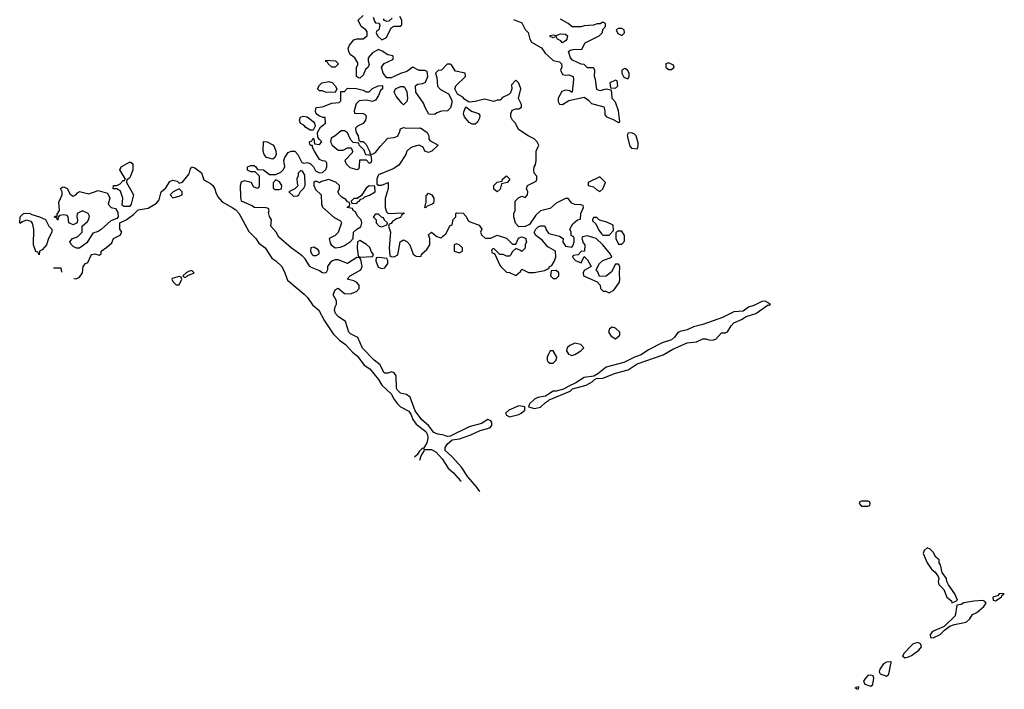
# Model space of a CAD drawing. Header units: inches. Extents: x 2380053 to 2584298, y 380219 to 546618.
# Tile 308 of 656: x 2476606 to 2482926, y 429718 to 434014. Entities that reach past the tile are written whole.
import ezdxf

# ---------------------------------------------------------------- set-up
doc = ezdxf.new("R2010")
doc.units = ezdxf.units.IN
doc.header["$MEASUREMENT"] = 0
for name, color, linetype in [('C4473', 7, 'Continuous'), ('C4482', 7, 'Continuous'), ('C4483', 7, 'Continuous')]:
    doc.layers.add(name, color=color, linetype=linetype)

msp = doc.modelspace()

# ---------------------------------------------------------------- linework, layer by layer
at = {"layer": 'C4473', "color": 2, "elevation": 50}
for points in [[(2480000, 432799.7), (2479950, 432788), (2479919.6, 432760.4), (2479878.8, 432701.2), (2479870, 432695.3), (2479850, 432688), (2479810, 432686), (2479788.9, 432708.9), (2479778, 432750), (2479778, 432770), (2479786, 432790), (2479786, 432850), (2479808.7, 432871.3), (2479830, 432882), (2479850, 432874), (2479866, 432890), (2479868, 432910), (2479858, 432930), (2479866, 432950), (2479922, 432978), (2479926, 432990), (2479926, 433010), (2479908.7, 433028.7), (2479906, 433050), (2479908, 433070), (2479916.4, 433083.6), (2479922, 433110), (2479922, 433170), (2479938, 433210), (2479928, 433230), (2479908.7, 433250), (2479870, 433269), (2479808, 433310), (2479788, 433350), (2479769.1, 433369.1), (2479758, 433390), (2479758, 433410), (2479767.3, 433432.7), (2479790, 433442), (2479810, 433442), (2479827.3, 433452.7), (2479828, 433470), (2479808.7, 433508.7), (2479822, 433570), (2479810, 433606), (2479790, 433626), (2479763.6, 433596.4), (2479764.7, 433570), (2479755.3, 433544.7), (2479745.4, 433534.6), (2479704.7, 433515.3), (2479690, 433498), (2479670, 433498), (2479650, 433489), (2479590, 433504), (2479530, 433488.7), (2479490, 433486), (2479463.1, 433503.1), (2479450, 433518), (2479416.4, 433536.4), (2479398, 433570), (2479406, 433590), (2479468, 433650), (2479466, 433670), (2479404, 433684), (2479380.4, 433720.4), (2479370, 433728), (2479350, 433728), (2479314, 433690), (2479292.7, 433687.3), (2479274, 433670), (2479283.6, 433643.6), (2479286.8, 433586.8), (2479306.4, 433566.4), (2479358, 433538), (2479378.8, 433498.8), (2479379.8, 433480.2), (2479371.6, 433448.4), (2479351.6, 433428.4), (2479312.7, 433427.3), (2479283.6, 433416.4), (2479270, 433406), (2479232.7, 433407.3), (2479208, 433450), (2479198, 433478), (2479148.7, 433550), (2479146, 433590), (2479160.4, 433599.6), (2479194.6, 433605.4), (2479210, 433614), (2479226, 433650), (2479222, 433682), (2479207.3, 433687.3), (2479170, 433688.7), (2479130, 433708.7), (2479090, 433682), (2479050, 433669), (2479010.7, 433649.3), (2478990, 433641.2), (2478962, 433642), (2478939, 433670), (2478928.7, 433710), (2478946.3, 433733.7), (2479002, 433758), (2479006, 433770), (2479002, 433782), (2478970, 433788), (2478932.9, 433812.9), (2478910, 433822), (2478870, 433802), (2478842, 433770), (2478842, 433750), (2478850, 433726), (2478842, 433710), (2478824.7, 433695.3), (2478810, 433658), (2478790, 433638), (2478780.4, 433640.4), (2478768, 433650), (2478768, 433710), (2478776.4, 433723.6), (2478776.4, 433736.4), (2478758, 433770), (2478728, 433790), (2478718, 433810), (2478715.3, 433830), (2478722, 433850), (2478750, 433884.7), (2478770, 433891.3), (2478810, 433892), (2478835.3, 433910), (2478836.4, 433936.4), (2478828.4, 433948.4), (2478798, 433970), (2478778, 434010), (2478810, 434042)], [(2478874, 434030), (2478883.6, 434003.6), (2478890, 433994), (2478912.7, 433992.7), (2478918, 433978), (2478911.3, 433948.7), (2478898, 433942), (2478894, 433930), (2478902, 433910), (2478930, 433884.7), (2478960.4, 433899.6), (2478990, 433962), (2479010, 433972), (2479047.3, 433972.7), (2479058, 433982), (2479058, 434010), (2479046, 434034)], [(2478996.9, 434023.1), (2478976, 434004), (2478963.1, 434003.1), (2478948, 434008), (2478940.4, 434020.4)], [(2479775.3, 434015.3), (2479830, 433994.8), (2479850.9, 433950.9), (2479870, 433932), (2479881, 433890), (2479890.9, 433870.9), (2479954.4, 433834.4), (2479978.8, 433798.8), (2480000, 433779.1)], [(2479559.2, 430987.6), (2479538, 431018), (2479482.4, 431082.4), (2479442.7, 431142.7), (2479382.7, 431210), (2479338, 431250), (2479338, 431270), (2479349.5, 431290.5), (2479380.9, 431319.1), (2479430, 431325.5), (2479502, 431350), (2479561.2, 431378.8), (2479623.3, 431396.7), (2479636.2, 431410), (2479636.2, 431430), (2479630, 431441.2), (2479610, 431449.3), (2479570, 431422.7), (2479490, 431402.7), (2479370, 431342), (2479350, 431341.2), (2479329.4, 431349.4), (2479290, 431354.5), (2479265.1, 431365.1), (2479229.2, 431410), (2479187.7, 431447.7), (2479145.1, 431505.1), (2479112.3, 431592.3), (2479089.5, 431609.5), (2479050, 431618.4), (2479030, 431637.2), (2479024.2, 431650), (2479022, 431730), (2479010, 431748), (2478994, 431754), (2478970, 431746), (2478950, 431746), (2478944, 431750), (2478920.1, 431800.1), (2478880.9, 431830), (2478807.1, 431907.1), (2478775.9, 431975.9), (2478730, 431999.5), (2478719.5, 432010), (2478698, 432078), (2478649.7, 432109.7), (2478633.2, 432130), (2478626.6, 432150), (2478630, 432172), (2478639, 432190), (2478639, 432210), (2478619, 432250), (2478630, 432282), (2478650, 432291.3), (2478690, 432258), (2478730, 432256), (2478768, 432270), (2478784, 432290), (2478784, 432310), (2478770, 432328.7), (2478750, 432339), (2478708, 432350), (2478728, 432370), (2478795.3, 432410), (2478804, 432430), (2478796.4, 432476.4), (2478790, 432486), (2478770, 432488.7), (2478710, 432449.2), (2478650, 432473.2), (2478630, 432473.2), (2478613.7, 432466.3), (2478602, 432458), (2478582, 432430), (2478582, 432410), (2478571.6, 432388.4), (2478550, 432389.2), (2478525.6, 432405.6), (2478482.5, 432422.5), (2478468, 432430), (2478439.3, 432479.3), (2478419.5, 432499.5), (2478349.5, 432549.5), (2478270, 432619), (2478251.9, 432651.9), (2478218, 432690), (2478222, 432730), (2478209.1, 432750.9), (2478203.1, 432776.9), (2478207.3, 432787.3), (2478202, 432802), (2478188, 432808), (2478110, 432808.7), (2478099, 432819), (2478030, 432849.2), (2478024.7, 432875.3), (2478024, 432950), (2478030, 432974), (2478050, 432982), (2478091.6, 432971.6), (2478104.7, 432944.7), (2478130, 432934), (2478142, 432938), (2478146, 432950), (2478146, 433010), (2478118, 433038), (2478090, 433038), (2478068, 433048), (2478068, 433070), (2478090, 433078), (2478110, 433078), (2478122, 433070), (2478132.7, 433052.7), (2478170, 433051.3), (2478210, 433022), (2478250, 433022), (2478283.1, 433036.9), (2478298, 433050), (2478308, 433070), (2478302, 433110), (2478308.7, 433130), (2478330, 433162), (2478348.9, 433171.1), (2478371, 433171), (2478392, 433150), (2478418, 433098), (2478430, 433094), (2478450, 433098), (2478470, 433092), (2478492, 433070), (2478504.7, 433044.7), (2478530, 433032), (2478550, 433034), (2478570, 433054), (2478578, 433070), (2478576.4, 433096.4), (2478567.3, 433107.3), (2478550, 433108), (2478530, 433118), (2478498, 433170), (2478486, 433194), (2478486, 433206), (2478474, 433206), (2478467.3, 433212.7), (2478466, 433230), (2478482, 433238), (2478490, 433254), (2478494, 433250), (2478498, 433218), (2478530, 433214), (2478546, 433230), (2478527.3, 433247.3), (2478520.4, 433260.4), (2478518, 433290), (2478536.4, 433323.6), (2478568, 433350), (2478566, 433386), (2478554, 433386), (2478530, 433395.3), (2478509.1, 433409.1), (2478504, 433430), (2478508.7, 433450), (2478550, 433456), (2478610, 433478), (2478656.4, 433483.6), (2478667.3, 433492.7), (2478667.3, 433552.7), (2478690, 433554), (2478710, 433574), (2478768.4, 433571.6), (2478810, 433562), (2478830, 433552), (2478850, 433552), (2478870, 433572), (2478906, 433590), (2478930, 433592), (2478934, 433590), (2478934, 433570), (2478921, 433559), (2478910, 433528), (2478890, 433498), (2478870, 433488.7), (2478830, 433498), (2478786, 433494), (2478766.4, 433473.6), (2478752, 433430), (2478754, 433414), (2478810, 433411.3), (2478824.7, 433404.7), (2478830, 433394), (2478826, 433370), (2478810, 433348), (2478774, 433330), (2478762, 433318), (2478762, 433310), (2478764.7, 433290), (2478778, 433270), (2478782, 433242), (2478792.7, 433232.7), (2478811.6, 433231.6), (2478830, 433214), (2478854, 433166), (2478854, 433154), (2478870, 433152), (2478890, 433162), (2478919.3, 433200.7), (2478970, 433254), (2479010, 433258), (2479030, 433266), (2479044, 433290), (2479050, 433314), (2479070, 433322), (2479090, 433318), (2479179.6, 433319.6), (2479222, 433290), (2479231.3, 433270), (2479232, 433250), (2479239.6, 433239.6), (2479291.3, 433210), (2479252, 433170), (2479230, 433162), (2479206, 433170), (2479195.3, 433195.3), (2479170, 433208.7), (2479130, 433199.3), (2479111.3, 433190), (2479092, 433170), (2479084.7, 433150), (2479038.8, 433081.2), (2479002.8, 433057.2), (2478910, 433018), (2478904.7, 433010), (2478898, 432990), (2478898, 432958), (2478910, 432952), (2478930, 432952), (2478972, 432970), (2478971.3, 432931.3), (2478952.7, 432867.3), (2478951.3, 432810), (2478961, 432781), (2478971.6, 432771.6), (2479070, 432774), (2479074, 432770), (2479058, 432762), (2479050, 432746), (2479023.6, 432736.4), (2478999.6, 432720.4), (2478990, 432706), (2478978, 432702), (2478974, 432690), (2478986, 432650), (2478978, 432550), (2478982, 432502), (2478990, 432494), (2479010, 432492), (2479033.6, 432506.4), (2479048.7, 432590), (2479070, 432602), (2479090, 432592), (2479110.6, 432570.6), (2479132, 432510), (2479150, 432498), (2479166, 432494), (2479182, 432498), (2479186, 432510), (2479220.4, 432539.6), (2479238, 432570), (2479238, 432610), (2479230, 432634), (2479250, 432652), (2479283.6, 432623.6), (2479310, 432614), (2479340.4, 432639.6), (2479370, 432694), (2479382, 432698), (2479388, 432732), (2479406, 432750), (2479406, 432770), (2479410, 432774), (2479452.7, 432772.7), (2479470, 432754), (2479485.4, 432725.4), (2479496.9, 432716.9), (2479556, 432696), (2479572, 432670), (2479564.7, 432650), (2479570, 432634), (2479592.7, 432612.7), (2479630, 432612), (2479670, 432631), (2479731.6, 432611.6), (2479770, 432574), (2479790, 432574), (2479807.3, 432612.7), (2479820.4, 432619.6), (2479830, 432622), (2479852, 432612), (2479858, 432590), (2479851.3, 432570), (2479851.3, 432548.7), (2479830, 432526), (2479816.4, 432536.4), (2479790, 432546), (2479770, 432526), (2479756.9, 432503.1), (2479750, 432498), (2479730, 432498), (2479710, 432508), (2479688, 432508), (2479650, 432546), (2479638, 432542), (2479634, 432530), (2479638, 432518), (2479654, 432514), (2479690, 432434), (2479730, 432394), (2479750, 432392), (2479790, 432374), (2479820.4, 432399.6), (2479830, 432414), (2479871.6, 432391.6), (2479908.4, 432391.6), (2479975.3, 432404.7), (2480000, 432417)], [(2476953.7, 432353.5), (2476968.9, 432351.1), (2476990, 432362), (2477009.2, 432390), (2477014, 432430), (2477028.7, 432450), (2477044, 432456), (2477061.6, 432498.4), (2477070, 432506.8), (2477087.5, 432512.5), (2477116.4, 432503.6), (2477128.7, 432511.3), (2477129.2, 432530), (2477166, 432554), (2477196.5, 432583.5), (2477208.7, 432610), (2477250, 432632), (2477262, 432650), (2477249.4, 432669.4), (2477248.7, 432711.3), (2477290, 432730.6), (2477336.6, 432763.4), (2477365.4, 432794.6), (2477430, 432806), (2477483.2, 432836.8), (2477501.2, 432858.8), (2477513.2, 432910), (2477545.1, 432934.9), (2477570, 432975.5), (2477590, 432983.8), (2477617.6, 432977.6), (2477630, 432964.7), (2477650, 432971.3), (2477694.5, 433025.5), (2477699.3, 433050), (2477709.2, 433070), (2477730, 433064), (2477772.3, 433032.3), (2477787.5, 432987.5), (2477830, 432963.8), (2477845.5, 432950), (2477858.4, 432930), (2477864.7, 432904.7), (2477878.4, 432878.4), (2477904.9, 432844.9), (2477970.3, 432810.3), (2477993.6, 432793.6), (2478012.4, 432772.4), (2478075.8, 432655.8), (2478120.7, 432610), (2478140.7, 432580.7), (2478182, 432550), (2478224.6, 432484.6), (2478250, 432468), (2478288.2, 432430), (2478308.4, 432390), (2478324.1, 432344.1), (2478432.8, 432252.8), (2478452.8, 432232.8), (2478485.3, 432185.3), (2478525.5, 432150), (2478562, 432082), (2478619, 431999), (2478658.4, 431958.4), (2478697.3, 431930), (2478741.4, 431881.4), (2478774.7, 431854.7), (2478817.8, 431797.8), (2478853.5, 431773.5), (2478910, 431706), (2478930.7, 431670), (2478992.2, 431612.2), (2479004.9, 431584.9), (2479030.5, 431550), (2479050.7, 431530), (2479103.4, 431503.4), (2479119.5, 431479.5), (2479128.8, 431448.8), (2479150, 431418.8), (2479213, 431373), (2479224.4, 431350), (2479226.7, 431330), (2479219.5, 431300.5), (2479196.9, 431263.1), (2479190, 431264), (2479170, 431244), (2479157.1, 431222.9), (2479140.4, 431207.2)], [(2480000, 432554.5), (2479996.4, 432556.4), (2479960.4, 432600.4), (2479918, 432630), (2479908.4, 432648.4), (2479918, 432670), (2479934.6, 432685.4), (2479950, 432691.3), (2479971.6, 432691.6), (2479982, 432682), (2479986, 432666), (2480000, 432645)], [(2476823.2, 432422), (2476870, 432422), (2476874.2, 432395.3)], [(2480000, 431868.8), (2479990.7, 431850), (2479990.8, 431830), (2479998, 431818), (2480000, 431816.8)], [(2480000, 431611.4), (2479981.4, 431598.6), (2479932, 431590), (2479910, 431579.5), (2479878.8, 431550), (2479872, 431530), (2479910, 431519.3), (2479950, 431527.3), (2479981.2, 431558.8), (2480000, 431570.8)], [(2479175.2, 431188.9), (2479183.7, 431216.3), (2479204, 431250), (2479203.1, 431256.9), (2479250, 431255.8), (2479278.9, 431238.9), (2479317.5, 431197.5), (2479356.7, 431136.7), (2479390, 431107.3), (2479436.1, 431056.1), (2479436.8, 431051.8)]]:
    msp.add_lwpolyline(points, dxfattribs=at)
for points in [[(2478630, 433708.7), (2478609.1, 433709.1), (2478586, 433730), (2478582, 433742), (2478570, 433746), (2478570, 433754), (2478634, 433750), (2478651.3, 433730)], [(2478630, 433548), (2478569.1, 433549.1), (2478550, 433558), (2478530, 433558), (2478518, 433570), (2478530, 433594), (2478546, 433610), (2478590, 433618), (2478610.9, 433610.9), (2478632, 433590), (2478642, 433570)], [(2479070, 433468.7), (2479058, 433478), (2479023.2, 433523.2), (2479008.7, 433550), (2479018, 433570), (2479050, 433586), (2479070, 433584.7), (2479078.8, 433578.8), (2479091.3, 433551.3), (2479094.8, 433510), (2479090.8, 433490)], [(2479510, 433344), (2479490, 433355.3), (2479462, 433390), (2479455.3, 433410), (2479456.4, 433423.6), (2479470, 433454), (2479506.4, 433426.4), (2479550, 433412), (2479558.8, 433398.8), (2479558, 433382), (2479543.5, 433356.5), (2479530, 433344)], [(2478470, 433306), (2478443.1, 433323.1), (2478430, 433338), (2478408.9, 433348.9), (2478402, 433370), (2478409.3, 433390.7), (2478430, 433394.8), (2478450.7, 433390.7), (2478490, 433362), (2478498, 433350), (2478502, 433330), (2478490, 433306)], [(2478690, 433302), (2478670, 433302), (2478630, 433268.7), (2478605.4, 433254.6), (2478602, 433230), (2478611.3, 433210), (2478650, 433178), (2478682, 433178), (2478710, 433192), (2478732.7, 433192.7), (2478742, 433170), (2478739.6, 433160.4), (2478694, 433110), (2478702, 433090), (2478726, 433066), (2478770, 433054), (2478782, 433058), (2478787.3, 433072.7), (2478790, 433114), (2478830, 433114), (2478850, 433094), (2478862, 433098), (2478866, 433110), (2478862, 433142), (2478827.3, 433147.3), (2478816.4, 433176.4), (2478786, 433210), (2478782, 433222), (2478747.3, 433227.3), (2478730, 433246), (2478709.1, 433289.1)], [(2478230, 433119), (2478190, 433129), (2478175.3, 433150), (2478168.7, 433170), (2478170, 433232), (2478194, 433230), (2478230, 433212), (2478239.8, 433199.8), (2478251, 433171), (2478251.3, 433150), (2478244.7, 433130)], [(2477310, 432815.3), (2477276.4, 432816.4), (2477264, 432824), (2477268.7, 432870), (2477253.2, 432913.2), (2477230, 432928.7), (2477206, 432930), (2477208, 432950), (2477228.7, 432951.3), (2477250, 432962), (2477270, 432982), (2477278, 432982), (2477286, 432990), (2477249, 433051), (2477258, 433070), (2477310, 433101), (2477319.8, 433099.8), (2477332, 433090), (2477331.3, 433050), (2477318, 433010), (2477310, 432998), (2477292.7, 432987.3), (2477292, 432970), (2477336, 432890), (2477321, 432830)], [(2478250, 432986), (2478232.7, 432967.3), (2478232.7, 432932.7), (2478245.4, 432925.4), (2478270, 432924.7), (2478286, 432930), (2478288, 432950), (2478274.6, 432974.6)], [(2478410, 433046), (2478394, 433030), (2478394, 433010), (2478385.4, 432994.6), (2478386, 432966), (2478392, 432948), (2478371.6, 432928.4), (2478334, 432910), (2478362.8, 432882.8), (2478390, 432884.7), (2478398, 432890), (2478408, 432912), (2478430, 432934), (2478438, 432950), (2478436.4, 433016.4), (2478422, 433042)], [(2478590, 432988.7), (2478543.6, 432976.4), (2478530, 432968), (2478516.4, 432976.4), (2478503.6, 432976.4), (2478494, 432970), (2478494, 432950), (2478505.4, 432925.4), (2478542, 432890), (2478542.8, 432830), (2478550, 432812), (2478625.4, 432745.4), (2478664.7, 432724.7), (2478671, 432711), (2478650, 432648.7), (2478630.6, 432629.4), (2478592, 432610), (2478599.8, 432579.8), (2478604.7, 432570), (2478630, 432551), (2478665.6, 432554.4), (2478690, 432566), (2478728.4, 432591.6), (2478746, 432610), (2478748.7, 432650), (2478770, 432671.3), (2478795.3, 432684.7), (2478802, 432710), (2478798, 432730), (2478774.6, 432754.6), (2478760.4, 432780.4), (2478746, 432790), (2478742, 432802), (2478708.4, 432808.4), (2478710, 432814), (2478722, 432818), (2478726, 432830), (2478722, 432842), (2478710, 432846), (2478700.4, 432860.4), (2478674.6, 432874.6), (2478658, 432890), (2478648, 432910), (2478658, 432930), (2478658, 432950), (2478638, 432970)], [(2479670, 432908.7), (2479650, 432926), (2479648.7, 432950), (2479670, 432972), (2479702, 432978), (2479706, 432990), (2479731.6, 433011.6), (2479750, 432994), (2479750, 432986), (2479734, 432970), (2479698, 432962), (2479690, 432926)], [(2476950, 432882), (2476966, 432890), (2476976.4, 432903.6), (2476990, 432912), (2477050, 432896), (2477110, 432918), (2477170, 432902), (2477184.7, 432870), (2477174, 432830), (2477194, 432810), (2477222, 432802), (2477236.9, 432776.9), (2477238, 432750), (2477230, 432738), (2477190, 432724), (2477130, 432668.7), (2477110, 432655.3), (2477076, 432644), (2477036.7, 432583.3), (2476990, 432549), (2476970, 432548), (2476950, 432558), (2476938, 432570), (2476928, 432590), (2476946, 432610), (2476978, 432622), (2477008, 432650), (2477006, 432690), (2477040.4, 432719.6), (2477050, 432734), (2477054.6, 432754.6), (2477046, 432770), (2477010, 432788), (2476974, 432770), (2476972, 432750), (2476978, 432730), (2476974, 432710), (2476950, 432699), (2476922, 432710), (2476918, 432750), (2476910, 432758), (2476890, 432762), (2476862, 432758), (2476852.7, 432747.3), (2476850, 432728), (2476842, 432742), (2476828, 432748), (2476834, 432754), (2476846, 432754), (2476846, 432766), (2476862, 432790), (2476856.4, 432843.6), (2476878, 432890), (2476878, 432910), (2476868.4, 432931.6), (2476880.4, 432939.6), (2476890, 432942), (2476910, 432932), (2476930, 432894)], [(2477630, 432928), (2477592, 432910), (2477572, 432890), (2477590, 432872), (2477630, 432881), (2477648, 432890), (2477648, 432910)], [(2478850, 432948.7), (2478830, 432934), (2478796.9, 432883.1), (2478774, 432870), (2478774, 432866), (2478750, 432866), (2478734, 432850), (2478738, 432838), (2478770, 432834), (2478775.3, 432844.7), (2478786, 432850), (2478796.4, 432863.6), (2478810, 432866), (2478822, 432878), (2478852, 432888), (2478888, 432910), (2478886, 432946)], [(2479210, 432808), (2479206, 432810), (2479214.6, 432845.4), (2479215.3, 432884.7), (2479230, 432902), (2479250.9, 432890.9), (2479264.7, 432870), (2479264.7, 432850), (2479262, 432838), (2479254, 432830), (2479222, 432818)], [(2476730, 432506), (2476722, 432522), (2476710, 432526), (2476695.3, 432570), (2476697.2, 432670), (2476688.9, 432708.9), (2476679, 432719), (2476650, 432728), (2476622, 432718), (2476610, 432706), (2476606, 432710), (2476608, 432750), (2476630, 432771.3), (2476670, 432772), (2476683.6, 432763.6), (2476734, 432750), (2476771.3, 432731.3), (2476792, 432690), (2476812, 432670), (2476811.3, 432650), (2476790.8, 432610), (2476778, 432570), (2476750, 432538), (2476734, 432530)], [(2478910, 432766), (2478890, 432766), (2478874, 432750), (2478894, 432730), (2478894, 432710), (2478914, 432690), (2478930, 432684.7), (2478962, 432698), (2478966, 432710), (2478947.3, 432727.3), (2478942, 432742), (2478927.3, 432747.3)], [(2478494.6, 432554.6), (2478474, 432550), (2478472, 432530), (2478482, 432510), (2478490, 432502), (2478510, 432502), (2478527.3, 432512.7), (2478528, 432530), (2478520.4, 432540.4)], [(2478790, 432598), (2478774, 432590), (2478771.3, 432550), (2478778, 432498), (2478791.6, 432491.6), (2478870, 432494), (2478876.4, 432503.6), (2478875.3, 432510), (2478864, 432524), (2478852.7, 432552.7), (2478832.9, 432572.9)], [(2479410, 432575.3), (2479394, 432570), (2479394, 432530), (2479430, 432518), (2479448, 432530), (2479448, 432550), (2479426, 432570)], [(2478912, 432488), (2478894, 432486), (2478892, 432468), (2478906.8, 432426.8), (2478930, 432418), (2478950, 432422), (2478968, 432450), (2478968, 432470), (2478962, 432482)], [(2477630, 432366), (2477585.4, 432354.6), (2477582, 432350), (2477590, 432334), (2477610, 432314), (2477630, 432314), (2477646, 432350), (2477642, 432362)], [(2477710, 432406), (2477690, 432398), (2477674, 432390), (2477654, 432370), (2477662, 432362), (2477670, 432362), (2477686, 432370), (2477686, 432374), (2477726, 432390)], [(2479810, 431537), (2479744.7, 431510), (2479724, 431490), (2479730, 431478), (2479750, 431467.3), (2479810, 431482), (2479824, 431490), (2479849, 431510), (2479848, 431530)]]:
    msp.add_lwpolyline(points, close=True, dxfattribs=at)
at = {"layer": 'C4482', "color": 2, "elevation": 50}
for points in [[(2482331.3, 430000), (2482282.8, 429950), (2482272, 429930), (2482290, 429921), (2482310, 429926.8), (2482330, 429936), (2482377.2, 429970), (2482394, 429990), (2482391.3, 430000)], [(2481993.2, 429733.2), (2481974, 429730), (2481978, 429722), (2481970, 429726), (2481967.5, 429725.1)], [(2481980.1, 429718.5), (2481980.4, 429719.6), (2481990, 429722), (2481993.2, 429733.2)]]:
    msp.add_lwpolyline(points, dxfattribs=at)
for points in [[(2482195.1, 429895.1), (2482170, 429892.3), (2482150, 429881.2), (2482127.3, 429847.3), (2482122.8, 429830), (2482130, 429818), (2482170, 429802.8), (2482184.7, 429815.3), (2482197.2, 429882.8), (2482202, 429890)], [(2482070, 429809.3), (2482050, 429806), (2482034, 429790), (2482022.8, 429770), (2482030.8, 429750.8), (2482070, 429738), (2482082, 429750), (2482089.3, 429790), (2482084.7, 429804.7)]]:
    msp.add_lwpolyline(points, close=True, dxfattribs=at)
at = {"layer": 'C4483', "color": 2, "elevation": 50}
for points in [[(2480000, 433779.1), (2480030, 433751.3), (2480070, 433744.7), (2480084.7, 433730), (2480086, 433710), (2480078, 433690), (2480090, 433662), (2480110, 433658), (2480130, 433661), (2480158, 433650), (2480161, 433630), (2480152, 433550), (2480148.9, 433548.9), (2480138, 433558), (2480110, 433562), (2480086.8, 433553.2), (2480062.8, 433510), (2480062.8, 433490), (2480070, 433472), (2480090, 433471), (2480130, 433496), (2480230, 433516), (2480258, 433498), (2480276, 433476), (2480354.4, 433454.4), (2480362.8, 433430), (2480362.8, 433402.8), (2480372, 433390), (2480414.8, 433374.8), (2480450, 433354), (2480458, 433362), (2480449, 433430), (2480430, 433486), (2480408.4, 433508.4), (2480407.3, 433547.3), (2480402, 433562), (2480370, 433568), (2480330, 433558), (2480310, 433566), (2480302, 433630), (2480295.3, 433650), (2480298, 433690), (2480290, 433706), (2480250, 433706), (2480230, 433726), (2480210, 433728), (2480154.6, 433754.6), (2480142, 433770), (2480128, 433810), (2480140.4, 433819.6), (2480156.4, 433823.6), (2480214, 433826), (2480235.3, 433864.7), (2480326, 433910), (2480347.3, 433932.7), (2480348.4, 433951.6), (2480366, 433970), (2480366, 433990), (2480350, 433998), (2480332, 433988), (2480312.7, 433987.3), (2480290, 433978), (2480230, 433975.3), (2480207.3, 433967.3), (2480152.7, 433967.3), (2480126, 433990), (2480076.4, 434016.4)], [(2480000, 432645), (2480002, 432642), (2480070, 432624.7), (2480094, 432610), (2480092, 432590), (2480110, 432562), (2480150, 432554), (2480156.4, 432563.6), (2480166, 432590), (2480166, 432610), (2480162, 432622), (2480146, 432630), (2480146, 432650), (2480138, 432670), (2480156.4, 432703.6), (2480186, 432730), (2480206, 432734), (2480208.4, 432771.6), (2480226, 432810), (2480222, 432822), (2480207.3, 432827.3), (2480170, 432828), (2480150, 432838), (2480127.3, 432867.3), (2480110, 432868), (2480050, 432838), (2480010, 432802), (2480000, 432799.7)], [(2480000, 432417), (2480002, 432418), (2480006, 432430), (2480022, 432438), (2480036.4, 432463.6), (2480048, 432490), (2480046, 432530), (2480000, 432554.5)], [(2480000, 431570.8), (2480005.6, 431574.4), (2480139, 431630), (2480154.8, 431645.2), (2480242, 431670), (2480281.2, 431690), (2480294.8, 431705.2), (2480308, 431712), (2480350, 431714), (2480430, 431745.5), (2480511.5, 431768.5), (2480570, 431805.5), (2480736.1, 431863.9), (2480799.3, 431900.7), (2480890, 431940.4), (2480950, 431947.7), (2480990, 431967.7), (2481010, 431967.7), (2481030, 431959.3), (2481050, 431958.4), (2481075.1, 431964.9), (2481110, 432004.7), (2481134.6, 432005.4), (2481150, 432011.3), (2481171.8, 432050), (2481189.7, 432070.3), (2481239, 432090), (2481269.4, 432110.6), (2481331.5, 432128.5), (2481410, 432184.7), (2481416.4, 432183.6), (2481426, 432190), (2481390, 432208.7), (2481370, 432205.2), (2481319.3, 432180.7), (2481284.7, 432170), (2481250, 432145.2), (2481190, 432140.5), (2481116.2, 432103.8), (2480990, 432058.4), (2480930, 432043.7), (2480890, 432023.7), (2480845.3, 432014.7), (2480830, 432006.6), (2480810, 431978), (2480790, 431960.7), (2480730, 431942), (2480642.8, 431897.2), (2480594.9, 431865.1), (2480551.3, 431850), (2480484.1, 431815.9), (2480370, 431786), (2480318, 431742), (2480292, 431728), (2480230, 431718), (2480176.3, 431683.7), (2480130, 431664), (2480096.3, 431643.7), (2480050, 431632), (2480030, 431632), (2480000, 431611.4)], [(2480000, 431816.8), (2480010, 431810.8), (2480030, 431810.7), (2480049.3, 431830), (2480053.2, 431850), (2480030, 431889), (2480010, 431889), (2480000, 431868.8)], [(2482391.3, 430000), (2482388.7, 430010), (2482370, 430018), (2482341, 430010), (2482331.3, 430000)]]:
    msp.add_lwpolyline(points, dxfattribs=at)
for points in [[(2480470, 433958), (2480450, 433958), (2480434, 433950), (2480445.4, 433925.4), (2480470, 433912), (2480488, 433930), (2480486, 433950)], [(2480090, 433866), (2480079, 433879), (2480058, 433890), (2480050, 433906), (2480030, 433898), (2480010, 433906), (2480010, 433912), (2480030, 433918), (2480050, 433912), (2480076.4, 433923.6), (2480110, 433922), (2480122, 433910), (2480118, 433890), (2480110, 433878)], [(2480490, 433702), (2480472, 433690), (2480472, 433670), (2480484.7, 433644.7), (2480510, 433634), (2480518, 433650), (2480518, 433670), (2480508, 433690)], [(2480770, 433738), (2480754, 433730), (2480754, 433710), (2480770, 433694), (2480790, 433694), (2480806, 433710), (2480802, 433722)], [(2480430, 433626), (2480394, 433610), (2480398, 433578), (2480430, 433574), (2480446, 433590), (2480442, 433622)], [(2480532.7, 433287.3), (2480510, 433286), (2480504.7, 433270), (2480522, 433202), (2480534, 433190), (2480570, 433184.7), (2480576.5, 433203.5), (2480576, 433224), (2480562, 433270), (2480550, 433282)], [(2480330, 433006), (2480254, 432970), (2480254, 432950), (2480290, 432942), (2480310, 432922), (2480330, 432912), (2480348, 432930), (2480366, 432970)], [(2480310, 432746), (2480290, 432746), (2480282, 432730), (2480283.6, 432723.6), (2480303.6, 432703.6), (2480322.8, 432662.8), (2480339.6, 432639.6), (2480350, 432632), (2480390, 432632), (2480418, 432662), (2480415.3, 432695.3), (2480374.6, 432714.6), (2480328, 432728)], [(2480250, 432628), (2480218, 432622), (2480214, 432610), (2480223.6, 432583.6), (2480234, 432570), (2480231.6, 432528.4), (2480210, 432526), (2480190, 432506), (2480158, 432502), (2480154, 432490), (2480174, 432470), (2480210, 432454), (2480230, 432494), (2480250, 432474), (2480274, 432430), (2480230, 432406), (2480222, 432390), (2480224.7, 432370), (2480312.7, 432332.7), (2480331.3, 432311.3), (2480334, 432290), (2480352, 432272), (2480368, 432272), (2480390, 432262), (2480420.4, 432279.6), (2480455.3, 432330), (2480459, 432350), (2480455.3, 432384.7), (2480458, 432430), (2480450, 432446), (2480430, 432446), (2480403.6, 432396.4), (2480370, 432368), (2480327.3, 432367.3), (2480316.4, 432396.4), (2480306, 432410), (2480328, 432450), (2480348, 432470), (2480406, 432490), (2480398, 432510), (2480349.1, 432569.1), (2480306, 432610)], [(2480470, 432658), (2480443.6, 432656.4), (2480432.7, 432647.3), (2480432, 432610), (2480450, 432574), (2480470, 432574), (2480487.3, 432592.7), (2480488, 432630)], [(2480050, 432406), (2480018, 432402), (2480014, 432370), (2480030, 432354), (2480050, 432354), (2480066, 432370), (2480066, 432390)], [(2480410, 432042), (2480392, 432030), (2480384.7, 432010), (2480403.5, 431983.5), (2480430, 431967.3), (2480457.2, 431990), (2480459, 432010), (2480430, 432035.3)], [(2480170, 431939.3), (2480136.8, 431923.2), (2480121, 431910), (2480116, 431890), (2480127.7, 431867.7), (2480150, 431858.8), (2480170, 431866.8), (2480208.7, 431890), (2480228, 431910), (2480208, 431930)], [(2482050, 430926), (2482010, 430926), (2481998, 430922), (2481994, 430910), (2482010, 430894), (2482050, 430894), (2482062, 430898), (2482066, 430910), (2482062, 430922)], [(2482430, 430626), (2482411.6, 430608.4), (2482404.7, 430590), (2482431.3, 430530), (2482458, 430490), (2482482, 430470), (2482502, 430442), (2482504.7, 430430), (2482501, 430410), (2482506, 430390), (2482538, 430358), (2482558, 430310), (2482586, 430286), (2482590, 430274), (2482610, 430282), (2482626, 430290), (2482608, 430330), (2482568.7, 430388.7), (2482558, 430410), (2482555.3, 430430), (2482528, 430468), (2482516.4, 430516.4), (2482508.9, 430528.9), (2482508, 430550), (2482486, 430566), (2482470, 430598), (2482450, 430618)], [(2482913.2, 430333.2), (2482894, 430330), (2482882, 430318), (2482852, 430310), (2482854, 430290), (2482870, 430286), (2482906, 430310), (2482915.3, 430324.7), (2482926, 430330)], [(2482789, 430289), (2482730, 430284.5), (2482666.4, 430273.6), (2482650, 430262), (2482622, 430258), (2482610.7, 430189.3), (2482539.1, 430120.9), (2482466, 430090), (2482451, 430070), (2482451.6, 430051.6), (2482470, 430048), (2482515.3, 430070), (2482542, 430098), (2482577.2, 430122.8), (2482606, 430134), (2482682, 430150), (2482704, 430170), (2482721.2, 430198.8), (2482750, 430211), (2482794, 430250), (2482808.7, 430270), (2482802, 430282)]]:
    msp.add_lwpolyline(points, close=True, dxfattribs=at)

doc.saveas('drawing.dxf')
